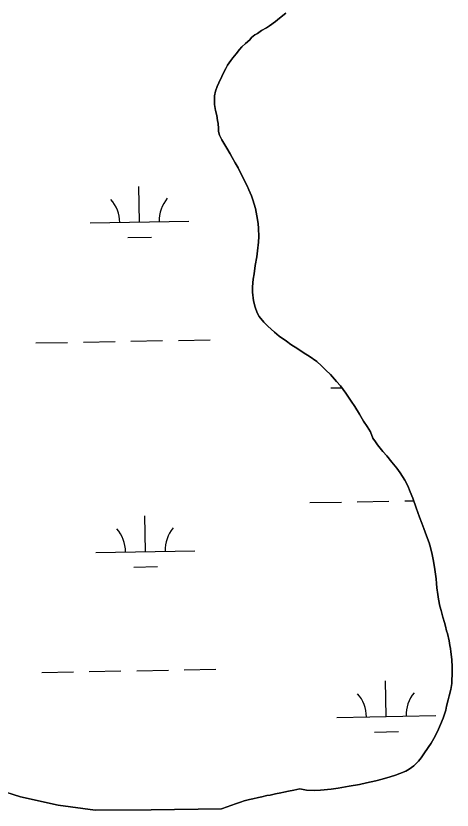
# Model space of a CAD drawing. Extents: x 3914892 to 3953151, y 242587 to 268572.
# Drawn here: x 3947050 to 3947491, y 265125 to 265927 of the extents above; entities that cross this region are included whole.
import ezdxf

# ---------------------------------------------------------------- set-up
doc = ezdxf.new("R2010")
doc.units = 0
doc.layers.add('V-TOPO-SHOR', color=7, linetype='Continuous')
doc.layers.add('V-WETL-SWMP', color=7, linetype='Continuous')

msp = doc.modelspace()

# ---------------------------------------------------------------- linework, layer by layer
at = {"layer": 'V-TOPO-SHOR'}
for points in [[(3947256.01, 265806.49), (3947255.02, 265810.13), (3947255.19, 265813.26), (3947254.72, 265818.05), (3947254.04, 265821.14), (3947253.28, 265826.21), (3947251.96, 265831.26), (3947251.16, 265837.46), (3947251.04, 265840.57), (3947251.12, 265845.95), (3947252.07, 265850.8), (3947253.58, 265855.67), (3947255.43, 265859.14), (3947258.58, 265865.78), (3947260.66, 265870.67), (3947262.53, 265873.58), (3947264.1, 265877.03), (3947267.6, 265881.7), (3947269.48, 265884.32), (3947273.01, 265888.42), (3947276.24, 265892.79), (3947278.69, 265895.43), (3947282.24, 265898.96), (3947286.63, 265902.53), (3947288.53, 265904.86), (3947291.81, 265907.82), (3947294.6, 265909.06), (3947298.45, 265912.04), (3947303.44, 265914.78), (3947306.48, 265916.88), (3947312.55, 265921.07), (3947316.67, 265924.34), (3947323, 265929.4)], [(3947289.35, 265648.03), (3947289.45, 265653.25), (3947290.08, 265660.94), (3947290.95, 265666.35), (3947292.17, 265674.68), (3947293.83, 265683.64), (3947294.52, 265689.65), (3947295.56, 265698.44), (3947295.81, 265704.12), (3947295.66, 265712.1), (3947295.31, 265717.3), (3947293.94, 265725.07), (3947292.44, 265732.23), (3947289.65, 265741.02), (3947288.27, 265745.11), (3947285.58, 265751.3), (3947283.89, 265755.23), (3947281.07, 265760.95), (3947279.39, 265764.57), (3947276.75, 265769.69), (3947275.07, 265773.3), (3947271.96, 265778.56), (3947268.84, 265783.96), (3947266.71, 265787.56), (3947263.43, 265793.12), (3947258.49, 265801.83), (3947256.01, 265806.49)], [(3947489.6, 265288.15), (3947488.87, 265291.19), (3947488.23, 265295.93), (3947486.57, 265303.23), (3947485.7, 265306.11), (3947484.45, 265310.66), (3947483.54, 265314.31), (3947481.95, 265319.93), (3947480.01, 265326.45), (3947478.92, 265331.01), (3947477.58, 265337.87), (3947476.64, 265342.59), (3947475.76, 265349.46), (3947475.45, 265353.74), (3947474.96, 265358.48), (3947474.23, 265365.52), (3947473.43, 265370.39), (3947472.23, 265377.87), (3947471.11, 265383.04), (3947469.31, 265390.03), (3947467.91, 265394.73), (3947465.18, 265401.84), (3947462.59, 265409.42), (3947460.54, 265414.86), (3947458.32, 265420.76), (3947454.89, 265430.3), (3947451.46, 265439.84), (3947448.91, 265446.34), (3947446.53, 265452.54), (3947443.56, 265458.1), (3947438.82, 265465.59), (3947435.43, 265470.07), (3947430.28, 265476.31), (3947425.29, 265482.57), (3947421.28, 265487.17), (3947415.96, 265493.72), (3947413.86, 265496.71), (3947411.1, 265500.44), (3947408.56, 265506.79), (3947405.28, 265512.34), (3947401.71, 265517.58), (3947397.45, 265524.63), (3947392.86, 265532.43), (3947389.12, 265537.81), (3947383.75, 265545.9), (3947378.26, 265553.21), (3947374.41, 265557.66), (3947368.16, 265564.64), (3947363.69, 265569.22), (3947359.08, 265573.5), (3947354.31, 265577.77), (3947346.59, 265583.15), (3947341.71, 265586.34), (3947335.1, 265590.69), (3947328.34, 265595.04), (3947323.91, 265598.4), (3947316.5, 265603.64), (3947311.6, 265607.6), (3947304.77, 265613.63), (3947300.78, 265617.62), (3947296.27, 265623.28), (3947294.29, 265627.04), (3947292.07, 265632.79), (3947290.6, 265639.18), (3947289.35, 265648.03)], [(3947420.5, 265156.33), (3947428.7, 265158.64), (3947433.85, 265160.21), (3947438.24, 265161.91), (3947444.28, 265164.29), (3947447.74, 265166.27), (3947452.51, 265169.82), (3947457.09, 265174.6), (3947459.88, 265177.93), (3947462.65, 265181.72), (3947467.01, 265188.17), (3947469.91, 265192.58), (3947473.93, 265199.79), (3947477.5, 265206.68), (3947479.47, 265211.36), (3947482.15, 265217.75), (3947483.37, 265221.94), (3947484.76, 265225.83), (3947485.68, 265229.85), (3947487.27, 265236.35), (3947488.35, 265240.38), (3947489.94, 265246.89), (3947490.79, 265252.75), (3947490.95, 265256.59), (3947491.22, 265261.67), (3947491.24, 265265.04), (3947491.23, 265269.49), (3947490.94, 265277.15), (3947490.03, 265284.95), (3947489.6, 265288.15)], [(3946975.77, 265161.24), (3947014.54, 265151.15), (3947054.8, 265138.34), (3947093.04, 265130.08), (3947130.23, 265125.02), (3947187.1, 265125.34), (3947258.23, 265126.23)], [(3947258.23, 265126.23), (3947263.82, 265128.44), (3947267.61, 265129.66), (3947273.36, 265131.72), (3947277.3, 265133.09), (3947280.94, 265134.3), (3947286.41, 265135.59), (3947289.91, 265136.49), (3947295.38, 265137.77), (3947298.73, 265138.51), (3947303.91, 265139.63), (3947307.41, 265140.22), (3947312.59, 265141.34), (3947317.92, 265142.31), (3947321.27, 265143.05), (3947325.83, 265144.14), (3947331.16, 265145.27), (3947334.35, 265146), (3947337.4, 265146.42), (3947343.9, 265145.14), (3947352.19, 265144.99), (3947358.32, 265145.07), (3947368.87, 265146.24), (3947376.19, 265147.28), (3947387.17, 265149.08), (3947397.68, 265151.02), (3947404.52, 265152.66), (3947414.12, 265154.55), (3947420.5, 265156.33)]]:
    msp.add_lwpolyline(points, dxfattribs=at)
at = {"layer": 'V-WETL-SWMP'}
for p, q in [((3947323, 265929.4), (3947316.67, 265924.34)), ((3947312.55, 265921.07), (3947306.48, 265916.88)), ((3947316.67, 265924.34), (3947312.55, 265921.07)), ((3947303.44, 265914.78), (3947298.45, 265912.04)), ((3947306.48, 265916.88), (3947303.44, 265914.78)), ((3947291.81, 265907.82), (3947288.53, 265904.87)), ((3947294.6, 265909.06), (3947291.81, 265907.82)), ((3947298.45, 265912.04), (3947294.6, 265909.06)), ((3947282.24, 265898.96), (3947278.69, 265895.43)), ((3947286.63, 265902.53), (3947282.24, 265898.96)), ((3947288.53, 265904.87), (3947286.63, 265902.53)), ((3947276.24, 265892.79), (3947273.01, 265888.42)), ((3947278.69, 265895.43), (3947276.24, 265892.79)), ((3947267.6, 265881.7), (3947264.1, 265877.03)), ((3947269.48, 265884.32), (3947267.6, 265881.7)), ((3947273.01, 265888.42), (3947269.48, 265884.32)), ((3947262.53, 265873.57), (3947260.66, 265870.67)), ((3947264.1, 265877.03), (3947262.53, 265873.57)), ((3947258.58, 265865.78), (3947255.43, 265859.14)), ((3947260.66, 265870.67), (3947258.58, 265865.78)), ((3947255.43, 265859.14), (3947253.58, 265855.67)), ((3947252.06, 265850.8), (3947251.12, 265845.95)), ((3947253.58, 265855.67), (3947252.06, 265850.8)), ((3947251.12, 265845.95), (3947251.04, 265840.57)), ((3947251.04, 265840.57), (3947251.16, 265837.46)), ((3947251.16, 265837.46), (3947251.96, 265831.26)), ((3947251.96, 265831.26), (3947253.28, 265826.21)), ((3947253.28, 265826.21), (3947254.04, 265821.14)), ((3947254.04, 265821.14), (3947254.73, 265818.05)), ((3947254.73, 265818.05), (3947255.19, 265813.26)), ((3947255.19, 265813.26), (3947255.03, 265810.13)), ((3947255.03, 265810.13), (3947256.01, 265806.49)), ((3947256.01, 265806.49), (3947258.49, 265801.83)), ((3947258.49, 265801.83), (3947263.43, 265793.12)), ((3947263.43, 265793.12), (3947266.71, 265787.56)), ((3947266.71, 265787.56), (3947268.84, 265783.96)), ((3947268.84, 265783.96), (3947271.96, 265778.56)), ((3947271.96, 265778.56), (3947275.07, 265773.3)), ((3947275.07, 265773.3), (3947276.75, 265769.68)), ((3947276.75, 265769.68), (3947279.4, 265764.57)), ((3947279.4, 265764.57), (3947281.07, 265760.95)), ((3947281.07, 265760.95), (3947283.89, 265755.23)), ((3947175.19, 265718.62), (3947174.55, 265754.62)), ((3947283.89, 265755.23), (3947285.58, 265751.3)), ((3947285.58, 265751.3), (3947288.27, 265745.11)), ((3947288.27, 265745.11), (3947289.65, 265741.02)), ((3947289.65, 265741.02), (3947292.44, 265732.23)), ((3947292.44, 265732.23), (3947293.94, 265725.07)), ((3947293.94, 265725.07), (3947295.31, 265717.3)), ((3947125.2, 265717.73), (3947225.18, 265719.52)), ((3947295.31, 265717.3), (3947295.66, 265712.1)), ((3947295.66, 265712.1), (3947295.81, 265704.12)), ((3947163.47, 265702.98), (3947187.47, 265703.41)), ((3947295.56, 265698.44), (3947294.52, 265689.65)), ((3947295.81, 265704.12), (3947295.56, 265698.44)), ((3947294.52, 265689.65), (3947293.82, 265683.64)), ((3947293.82, 265683.64), (3947292.17, 265674.68)), ((3947292.17, 265674.68), (3947290.95, 265666.35)), ((3947290.95, 265666.35), (3947290.08, 265660.94)), ((3947290.08, 265660.94), (3947289.46, 265653.25)), ((3947289.46, 265653.25), (3947289.35, 265648.03)), ((3947289.35, 265648.03), (3947290.6, 265639.18)), ((3947290.6, 265639.18), (3947292.07, 265632.79)), ((3947292.07, 265632.79), (3947294.29, 265627.04)), ((3947294.29, 265627.04), (3947296.27, 265623.28)), ((3947296.27, 265623.28), (3947300.78, 265617.62)), ((3947300.78, 265617.62), (3947304.77, 265613.63)), ((3947304.77, 265613.63), (3947311.6, 265607.6)), ((3947311.6, 265607.6), (3947316.5, 265603.64)), ((3947316.5, 265603.64), (3947323.91, 265598.4)), ((3947070.51, 265596.66), (3947102.51, 265597.23)), ((3947118.51, 265597.52), (3947150.5, 265598.09)), ((3947166.5, 265598.38), (3947198.49, 265598.95)), ((3947214.49, 265599.24), (3947246.49, 265599.81)), ((3947323.91, 265598.4), (3947328.34, 265595.04)), ((3947328.34, 265595.04), (3947335.1, 265590.69)), ((3947335.1, 265590.69), (3947341.71, 265586.34)), ((3947341.71, 265586.34), (3947346.59, 265583.15)), ((3947346.59, 265583.15), (3947354.31, 265577.77)), ((3947354.31, 265577.77), (3947359.08, 265573.5)), ((3947359.08, 265573.5), (3947363.69, 265569.22)), ((3947363.69, 265569.22), (3947368.16, 265564.64)), ((3947368.16, 265564.64), (3947374.41, 265557.66)), ((3947374.41, 265557.66), (3947378.26, 265553.21)), ((3947378.26, 265553.21), (3947383.75, 265545.9)), ((3947368.69, 265551.24), (3947379.59, 265551.44)), ((3947383.75, 265545.9), (3947389.12, 265537.81)), ((3947389.12, 265537.81), (3947392.86, 265532.43)), ((3947392.86, 265532.43), (3947397.45, 265524.63)), ((3947397.45, 265524.63), (3947401.71, 265517.58)), ((3947401.71, 265517.58), (3947405.28, 265512.34)), ((3947405.28, 265512.34), (3947408.56, 265506.79)), ((3947408.56, 265506.79), (3947411.11, 265500.44)), ((3947411.11, 265500.44), (3947413.86, 265496.71)), ((3947413.86, 265496.71), (3947415.96, 265493.72)), ((3947415.96, 265493.72), (3947421.28, 265487.17)), ((3947421.28, 265487.17), (3947425.29, 265482.57)), ((3947425.29, 265482.57), (3947430.28, 265476.31)), ((3947430.28, 265476.31), (3947435.43, 265470.07)), ((3947435.43, 265470.07), (3947438.82, 265465.59)), ((3947438.82, 265465.59), (3947443.56, 265458.1)), ((3947443.56, 265458.1), (3947446.53, 265452.54)), ((3947446.53, 265452.54), (3947448.91, 265446.34)), ((3947448.91, 265446.34), (3947451.46, 265439.83)), ((3947347.35, 265435.41), (3947379.35, 265435.98)), ((3947395.34, 265436.27), (3947427.34, 265436.84)), ((3947443.34, 265437.13), (3947452.38, 265437.29)), ((3947451.46, 265439.83), (3947454.89, 265430.3)), ((3947454.89, 265430.3), (3947458.32, 265420.76)), ((3947181.14, 265386), (3947180.5, 265422)), ((3947458.32, 265420.76), (3947460.54, 265414.86)), ((3947460.54, 265414.86), (3947462.59, 265409.41)), ((3947462.59, 265409.41), (3947465.18, 265401.84)), ((3947465.18, 265401.84), (3947467.9, 265394.73)), ((3947467.9, 265394.73), (3947469.31, 265390.03)), ((3947131.15, 265385.11), (3947231.14, 265386.9)), ((3947469.31, 265390.03), (3947471.11, 265383.04)), ((3947471.11, 265383.04), (3947472.23, 265377.87)), ((3947472.23, 265377.87), (3947473.43, 265370.39)), ((3947169.42, 265370.36), (3947193.42, 265370.79)), ((3947473.43, 265370.39), (3947474.23, 265365.51)), ((3947474.23, 265365.51), (3947474.96, 265358.48)), ((3947474.96, 265358.48), (3947475.45, 265353.74)), ((3947475.45, 265353.74), (3947475.76, 265349.46)), ((3947475.76, 265349.46), (3947476.64, 265342.59)), ((3947476.64, 265342.59), (3947477.58, 265337.87)), ((3947477.58, 265337.87), (3947478.92, 265331.02)), ((3947478.92, 265331.02), (3947480.01, 265326.45)), ((3947480.01, 265326.45), (3947481.95, 265319.93)), ((3947481.95, 265319.93), (3947483.54, 265314.31)), ((3947483.54, 265314.31), (3947484.45, 265310.66)), ((3947484.45, 265310.66), (3947485.7, 265306.11)), ((3947485.7, 265306.11), (3947486.57, 265303.23)), ((3947486.57, 265303.23), (3947488.23, 265295.92)), ((3947488.23, 265295.92), (3947488.87, 265291.19)), ((3947488.87, 265291.19), (3947489.6, 265288.15)), ((3947489.6, 265288.15), (3947490.03, 265284.95)), ((3947490.03, 265284.95), (3947490.94, 265277.16)), ((3947490.94, 265277.16), (3947491.23, 265269.49)), ((3947076.46, 265264.04), (3947108.46, 265264.61)), ((3947124.46, 265264.9), (3947156.45, 265265.47)), ((3947172.45, 265265.76), (3947204.44, 265266.33)), ((3947220.44, 265266.61), (3947252.44, 265267.19)), ((3947491.24, 265265.05), (3947491.22, 265261.67)), ((3947491.23, 265269.49), (3947491.24, 265265.05)), ((3947424.63, 265219.52), (3947423.99, 265255.51)), ((3947490.95, 265256.6), (3947490.79, 265252.75)), ((3947491.22, 265261.67), (3947490.95, 265256.6)), ((3947490.79, 265252.75), (3947489.94, 265246.89)), ((3947488.35, 265240.39), (3947487.27, 265236.35)), ((3947489.94, 265246.89), (3947488.35, 265240.39)), ((3947487.27, 265236.35), (3947485.68, 265229.85)), ((3947484.75, 265225.83), (3947483.37, 265221.94)), ((3947485.68, 265229.85), (3947484.75, 265225.83)), ((3947374.64, 265218.62), (3947474.63, 265220.41)), ((3947482.15, 265217.75), (3947479.47, 265211.35)), ((3947483.37, 265221.94), (3947482.15, 265217.75)), ((3947479.47, 265211.35), (3947477.5, 265206.68)), ((3947412.91, 265203.87), (3947436.91, 265204.3)), ((3947473.93, 265199.79), (3947469.91, 265192.58)), ((3947477.5, 265206.68), (3947473.93, 265199.79)), ((3947469.91, 265192.58), (3947467.01, 265188.17)), ((3947467.01, 265188.17), (3947462.65, 265181.72)), ((3947459.88, 265177.93), (3947457.09, 265174.6)), ((3947462.65, 265181.72), (3947459.88, 265177.93)), ((3947452.51, 265169.82), (3947447.74, 265166.27)), ((3947457.09, 265174.6), (3947452.51, 265169.82)), ((3947433.85, 265160.21), (3947428.7, 265158.64)), ((3947438.24, 265161.91), (3947433.85, 265160.21)), ((3947444.28, 265164.29), (3947438.24, 265161.91)), ((3947447.74, 265166.27), (3947444.28, 265164.29)), ((3947404.52, 265152.66), (3947397.68, 265151.02)), ((3947414.12, 265154.55), (3947404.52, 265152.66)), ((3947420.5, 265156.33), (3947414.12, 265154.55)), ((3947428.7, 265158.64), (3947420.5, 265156.33)), ((3947054.8, 265138.34), (3947014.54, 265151.15)), ((3947325.83, 265144.14), (3947321.27, 265143.05)), ((3947331.16, 265145.27), (3947325.83, 265144.14)), ((3947334.35, 265146), (3947331.16, 265145.27)), ((3947337.4, 265146.42), (3947334.35, 265146)), ((3947343.9, 265145.14), (3947337.4, 265146.42)), ((3947352.19, 265144.99), (3947343.9, 265145.14)), ((3947358.32, 265145.07), (3947352.19, 265144.99)), ((3947368.87, 265146.24), (3947358.32, 265145.07)), ((3947376.19, 265147.28), (3947368.87, 265146.24)), ((3947387.17, 265149.08), (3947376.19, 265147.28)), ((3947397.68, 265151.02), (3947387.17, 265149.08)), ((3947093.04, 265130.09), (3947054.8, 265138.34)), ((3947286.41, 265135.59), (3947280.94, 265134.3)), ((3947289.91, 265136.49), (3947286.41, 265135.59)), ((3947295.38, 265137.77), (3947289.91, 265136.49)), ((3947298.73, 265138.51), (3947295.38, 265137.77)), ((3947303.91, 265139.63), (3947298.73, 265138.51)), ((3947307.41, 265140.22), (3947303.91, 265139.63)), ((3947312.59, 265141.34), (3947307.41, 265140.22)), ((3947317.92, 265142.31), (3947312.59, 265141.34)), ((3947321.27, 265143.05), (3947317.92, 265142.31)), ((3947130.23, 265125.02), (3947093.04, 265130.09)), ((3947263.82, 265128.44), (3947258.23, 265126.23)), ((3947267.61, 265129.66), (3947263.82, 265128.44)), ((3947273.36, 265131.72), (3947267.61, 265129.66)), ((3947277.3, 265133.09), (3947273.36, 265131.72)), ((3947280.94, 265134.3), (3947277.3, 265133.09)), ((3947187.1, 265125.34), (3947130.23, 265125.02)), ((3947258.23, 265126.23), (3947187.1, 265125.34))]:
    msp.add_line(p, q, dxfattribs=at)
for centre, start, end in [((3947119.95, 265718.11), 0.25318, 41.79684), ((3947230.42, 265720.09), 140.25318, 181.79684), ((3947125.9, 265385.49), 0.25318, 41.79684), ((3947236.37, 265387.46), 140.25318, 181.79684), ((3947369.39, 265219), 0.25318, 41.79684), ((3947479.86, 265220.98), 140.25318, 181.79684)]:
    msp.add_arc(centre, 35.25, start, end, dxfattribs=at)

doc.saveas('drawing.dxf')
